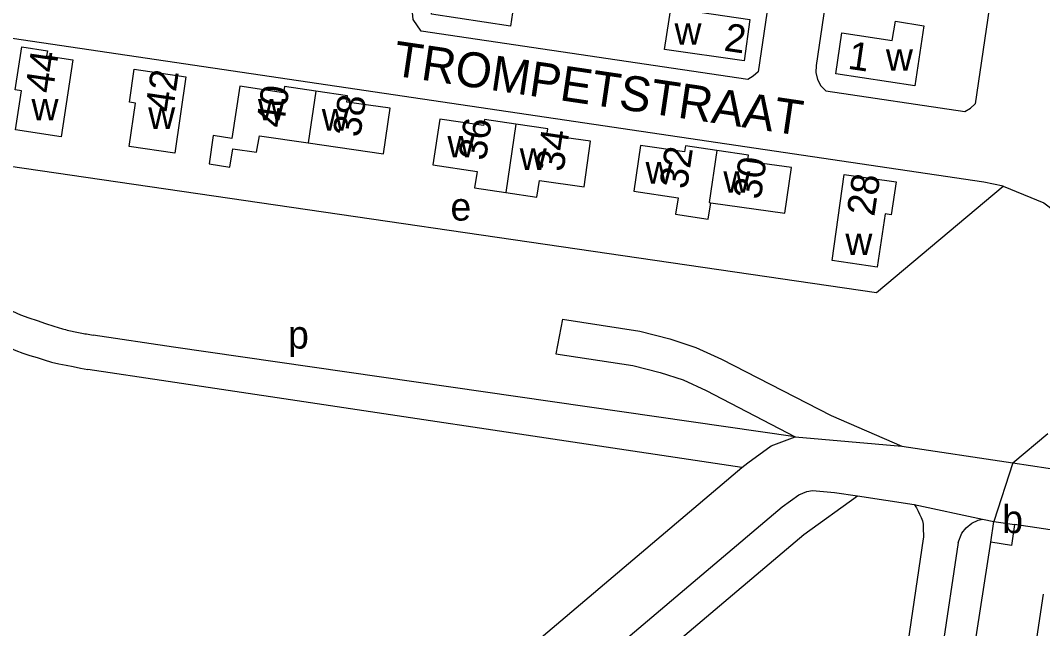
# Model space of a CAD drawing. Extents: x 163012 to 165277, y 382513 to 383987.
# Drawn here: x 164649.9 to 164796.2, y 382785.1 to 382872.2 of the extents above; entities that cross this region are included whole.
import ezdxf

# ---------------------------------------------------------------- set-up
doc = ezdxf.new("R2010")
doc.units = 0
for name, color, linetype in [('BLT_Basislijn', 7, 'Continuous'), ('BLT_Bebouwing', 7, 'Continuous'), ('BLT_Centroide', 7, 'Continuous'), ('BLT_Huisnummer', 7, 'Continuous'), ('BLT_Onderverdeling_panden', 7, 'Continuous'), ('BLT_Plantopo', 7, 'Continuous'), ('BLT_Straatnaam', 7, 'Continuous'), ('BLT_Vlakafsluiter', 7, 'Continuous')]:
    doc.layers.add(name, color=color, linetype=linetype)

msp = doc.modelspace()

# ---------------------------------------------------------------- linework, layer by layer
at = {"layer": 'BLT_Basislijn'}
for p, q in [((164790.67, 382887.99), (164786.56, 382860.24)), ((164671.83, 382825.43), (164660.35, 382827.16)), ((164760.82, 382812.59), (164671.83, 382825.43)), ((164671.09, 382820.49), (164659.6, 382822.21)), ((164753.19, 382808.18), (164671.09, 382820.49)), ((164765.94, 382815.63), (164776.08, 382811.25)), ((164760.82, 382812.59), (164776.08, 382811.25)), ((164776.08, 382811.25), (164791.96, 382808.85)), ((164791.96, 382808.85), (164902.73, 382792.07)), ((164769.71, 382804.13), (164777.81, 382802.9)), ((164777.81, 382802.9), (164787.61, 382800.82)), ((164787.61, 382800.82), (164789.23, 382800.48)), ((164896.61, 382784.81), (164792.2, 382800.03)), ((164779.18, 382798.21), (164779.14, 382797.97)), ((164766.77, 382653.04), (164788.78, 382797.51)), ((164796.28, 382790.09), (164786.79, 382726.8))]:
    msp.add_line(p, q, dxfattribs=at)
for points in [[(164720.17, 382957.56), (164766.88, 382950.64), (164767.5, 382949.96), (164767.97, 382949.16), (164755.49, 382864.83), (164754.81, 382864.21), (164754.02, 382863.75), (164707.31, 382870.66), (164706.15, 382872.3), (164705.93, 382874.3), (164717.8, 382954.47), (164718.3, 382955.9), (164719.3, 382957.04), (164720.17, 382957.56)], [(164773.08, 382928.47), (164763.81, 382865.74), (164763.78, 382864.72), (164764.02, 382863.73), (164764.49, 382862.84), (164765.18, 382862.09), (164785.09, 382859.15), (164785.88, 382859.61), (164786.56, 382860.24)], [(164646.13, 382870), (164643.57, 382852.07), (164772.45, 382833.23), (164790.55, 382848.49)], [(164790.55, 382848.49), (164787.78, 382849.06), (164646.13, 382870)], [(164790.55, 382848.49), (164796.4, 382846.07), (164802.12, 382841.75)], [(164635.19, 382839.84), (164636.15, 382839.01), (164637.1, 382838.18), (164638.05, 382837.35), (164639, 382836.51), (164639.98, 382835.71), (164641.05, 382835.01), (164642.11, 382834.3), (164643.18, 382833.6), (164644.24, 382832.89), (164645.35, 382832.26), (164646.5, 382831.71), (164647.65, 382831.15), (164648.8, 382830.6), (164649.95, 382830.05), (164651.14, 382829.61), (164652.34, 382829.22), (164653.54, 382828.83), (164654.75, 382828.44), (164655.95, 382828.04)], [(164727.5, 382829.41), (164726.57, 382824.49), (164737.57, 382822.79), (164741.51, 382821.81), (164744.76, 382820.74), (164748.06, 382819.22), (164760.82, 382812.59)], [(164727.5, 382829.41), (164738.56, 382827.7), (164742.89, 382826.62), (164746.6, 382825.4), (164750.26, 382823.71), (164765.94, 382815.63)], [(164655.95, 382828.04), (164656.18, 382827.99), (164656.41, 382827.93), (164656.64, 382827.88), (164656.87, 382827.82), (164657.1, 382827.77), (164657.33, 382827.72), (164657.56, 382827.67), (164657.79, 382827.62), (164658.02, 382827.57), (164658.25, 382827.52), (164658.48, 382827.48), (164658.72, 382827.44), (164658.95, 382827.39), (164659.18, 382827.35), (164659.41, 382827.31), (164659.65, 382827.27), (164659.88, 382827.23), (164660.11, 382827.2), (164660.35, 382827.16)], [(164647.78, 382825.58), (164648.29, 382825.36), (164649.28, 382824.94), (164650.28, 382824.57), (164651.31, 382824.25), (164652.33, 382823.93), (164653.36, 382823.62), (164654.38, 382823.3), (164655.42, 382823.06), (164656.47, 382822.85), (164657.51, 382822.64), (164658.56, 382822.42), (164659.6, 382822.21)], [(164642.1, 382709.46), (164642.2, 382710.08), (164642.8, 382712.21), (164643.72, 382714.19), (164645.09, 382716.27), (164646.41, 382717.79), (164753.19, 382808.18)], [(164643.76, 382666.8), (164650.03, 382708.38), (164650.32, 382709.41), (164650.73, 382710.29), (164651.48, 382711.43), (164652.04, 382712.07), (164758.95, 382802.57), (164761.34, 382804.28), (164762.45, 382804.76), (164763.28, 382804.91), (164766.44, 382804.62), (164769.71, 382804.13)], [(164654.99, 382707.53), (164655.02, 382707.66), (164655.12, 382707.86), (164655.47, 382708.4), (164655.56, 382708.5), (164762.03, 382798.62), (164769.71, 382804.13)]]:
    msp.add_lwpolyline(points, dxfattribs=at)
at = {"layer": 'BLT_Bebouwing'}
for p, q in [((164788.78, 382797.51), (164789.23, 382800.48)), ((164789.23, 382800.48), (164792.2, 382800.03))]:
    msp.add_line(p, q, dxfattribs=at)
for points in [[(164709.66, 382878.96), (164716.84, 382877.89), (164717.23, 382880.57), (164721.34, 382880.01), (164720.09, 382871.38), (164708.79, 382873.07)], [(164743.46, 382876.65), (164747.52, 382876.07), (164747.14, 382873.37), (164754.34, 382872.34), (164753.5, 382866.4), (164742.12, 382868.02)], [(164767.5, 382870.4), (164774.68, 382869.33), (164775.14, 382872.07), (164779.23, 382871.4), (164777.95, 382862.84), (164766.61, 382864.53)], [(164650.13, 382868.41), (164653.82, 382867.86), (164653.7, 382867.1), (164657.43, 382866.55), (164655.79, 382855.54), (164649.25, 382856.51), (164650.08, 382862.11), (164649.21, 382862.24)], [(164767.83, 382850.14), (164775.25, 382849.08), (164774.55, 382844.38), (164773.68, 382844.51), (164772.55, 382836.86), (164766.12, 382837.81)]]:
    msp.add_lwpolyline(points, close=True, dxfattribs=at)
for points in [[(164666.24, 382865.22), (164673.63, 382864.12), (164672.03, 382853.17), (164665.49, 382854.13), (164666.43, 382860.37), (164665.56, 382860.49), (164666.24, 382865.22)], [(164692.24, 382862.06), (164687.72, 382862.73), (164687.59, 382861.85), (164681.33, 382862.79), (164680.22, 382855.3), (164677.51, 382855.7), (164676.96, 382851.66), (164679.92, 382851.19), (164680.33, 382853.81), (164683.74, 382853.35), (164684.14, 382855.69), (164691.14, 382854.67)], [(164691.14, 382854.67), (164701.91, 382853.09), (164702.87, 382859.62), (164696.64, 382860.51), (164696.77, 382861.39), (164692.24, 382862.06)], [(164720.85, 382857.34), (164716.35, 382858.01), (164716.22, 382857.13), (164709.95, 382858.05), (164708.98, 382851.52), (164715.29, 382850.58), (164714.94, 382848.25), (164719.4, 382847.57)], [(164719.4, 382847.57), (164723.83, 382846.9), (164724.24, 382849.26), (164730.6, 382848.35), (164731.53, 382854.89), (164725.26, 382855.78), (164725.39, 382856.66), (164720.85, 382857.34)], [(164749.6, 382853.57), (164745.09, 382854.25), (164744.96, 382853.37), (164738.69, 382854.29), (164737.72, 382847.76), (164744.07, 382846.82), (164743.7, 382844.45), (164748.36, 382843.74), (164748.74, 382846.1)], [(164748.74, 382846.1), (164759.34, 382844.59), (164760.27, 382851.12), (164754, 382852.02), (164754.14, 382852.9), (164749.6, 382853.57)], [(164792.2, 382800.03), (164791.77, 382797.05), (164788.78, 382797.51)]]:
    msp.add_lwpolyline(points, dxfattribs=at)
at = {"layer": 'BLT_Onderverdeling_panden'}
for p, q in [((164692.24, 382862.06), (164691.14, 382854.67)), ((164720.85, 382857.34), (164719.4, 382847.57))]:
    msp.add_line(p, q, dxfattribs=at)
msp.add_lwpolyline([(164749.6, 382853.57), (164748.51, 382846.14), (164748.74, 382846.1)], dxfattribs=at)
at = {"layer": 'BLT_Plantopo'}
for p, q in [((164784.64, 382798.79), (164785.28, 382799.59)), ((164785.28, 382799.59), (164786.09, 382800.22)), ((164786.09, 382800.22), (164787.01, 382800.66)), ((164787.01, 382800.66), (164787.61, 382800.82)), ((164784.12, 382797.47), (164784.64, 382798.79)), ((164779.14, 382797.97), (164764.33, 382699.22)), ((164784.12, 382797.47), (164768.54, 382693.53))]:
    msp.add_line(p, q, dxfattribs=at)
msp.add_lwpolyline([(164777.81, 382802.9), (164777.88, 382802.84), (164778.18, 382802.44), (164778.39, 382801.97), (164778.61, 382801.51), (164778.82, 382801.04), (164779.04, 382800.58), (164779.1, 382800.11), (164779.12, 382799.63), (164779.14, 382799.16), (164779.16, 382798.69), (164779.18, 382798.21)], dxfattribs=at)
at = {"layer": 'BLT_Vlakafsluiter'}
for q in [(164796.97, 382813.08), (164789.23, 382800.48)]:
    msp.add_line((164791.96, 382808.85), q, dxfattribs=at)
msp.add_lwpolyline([(164753.19, 382808.18), (164754.03, 382808.88), (164757.39, 382811.29), (164760.82, 382812.59)], dxfattribs=at)

# ---------------------------------------------------------------- texts
at = {"layer": 'BLT_Centroide'}
for s, p in [('w', (164743.54, 382868.71)), ('w', (164773.79, 382864.98)), ('w', (164651.53, 382857.87)), ('w', (164683.93, 382857.87)), ('w', (164668.23, 382856.67)), ('w', (164693.07, 382856.43)), ('w', (164711.05, 382852.58)), ('w', (164721.39, 382850.79)), ('w', (164739.4, 382848.84)), ('w', (164750.53, 382847.52)), ('e', (164711.48, 382843.54)), ('w', (164767.99, 382838.6)), ('p', (164688.24, 382825.22)), ('b', (164790.44, 382798.81))]:
    msp.add_text(s, height=4, dxfattribs=at).set_placement(p)
at = {"layer": 'BLT_Huisnummer'}
for s, rotation, p in [('2', 351.581, (164750.49, 382867.89)), ('1', 351.581, (164768.21, 382865.29)), ('44', 81.581, (164654.56, 382861.64)), ('42', 81.581, (164671.75, 382858.93)), ('40', 81.581, (164687.59, 382856.69)), ('38', 81.581, (164698.56, 382855.36)), ('36', 81.581, (164716.54, 382852.02)), ('34', 81.581, (164727.64, 382850.41)), ('32', 81.581, (164745.32, 382847.95)), ('30', 81.581, (164755.87, 382846.45)), ('28', 81.581, (164772.12, 382844.04))]:
    msp.add_text(s, height=4, rotation=rotation, dxfattribs=at).set_placement(p)
at = {"layer": 'BLT_Straatnaam'}
msp.add_text('TROMPETSTRAAT', height=5, rotation=351.582, dxfattribs=at).set_placement((164703.08, 382864.33))

doc.saveas('drawing.dxf')
